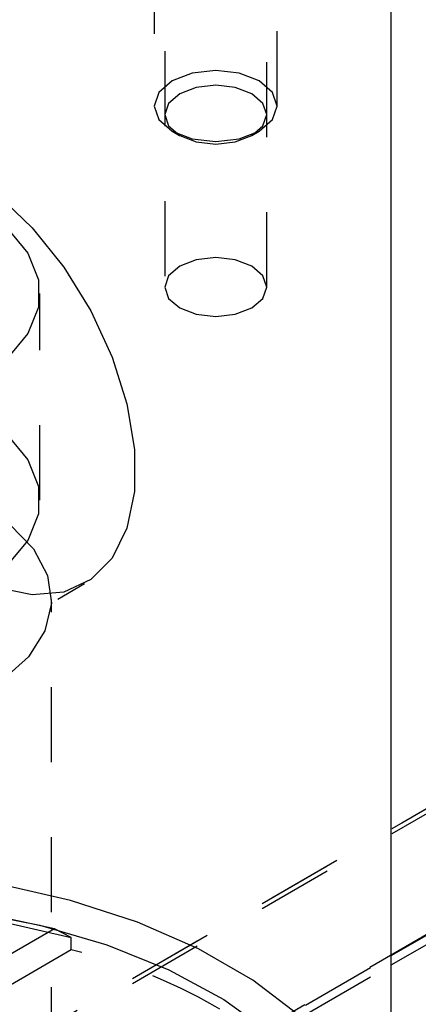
# Model space of a CAD drawing. Header units: inches. Extents: x 1907 to 2452, y -210 to -54.
# Tile 536 of 656: x 2011.303 to 2011.835, y -196.11 to -194.797. Entities that reach past the tile are written whole.
import ezdxf

# ---------------------------------------------------------------- set-up
doc = ezdxf.new("R2010")
doc.units = ezdxf.units.IN
doc.header["$LTSCALE"] = 0.5
doc.header["$MEASUREMENT"] = 0
doc.linetypes.add('HIDDEN', pattern=[0.225, 0.15, -0.075])
doc.layers.add('SID-M-H', color=4, linetype='HIDDEN')
doc.layers.add('SID-M-S', color=105, linetype='Continuous')

msp = doc.modelspace()

# ---------------------------------------------------------------- linework, layer by layer
at = {"layer": 'SID-M-H'}
for p, q in [((2011.48286, -194.31559), (2011.48286, -194.91208)), ((2011.64686, -194.91208), (2011.64686, -194.31559)), ((2011.49686, -194.63901), (2011.49686, -195.15343)), ((2011.63286, -195.15343), (2011.63286, -194.63901)), ((2011.53348, -194.86835), (2011.50687, -194.87861)), ((2011.56486, -194.86474), (2011.53348, -194.86835)), ((2011.59624, -194.86835), (2011.56486, -194.86474)), ((2011.62284, -194.87861), (2011.59624, -194.86835)), ((2011.50687, -194.87861), (2011.4891, -194.89397)), ((2011.64061, -194.89397), (2011.62284, -194.87861)), ((2011.4891, -194.89397), (2011.48286, -194.91208)), ((2011.53883, -194.88725), (2011.51677, -194.89576)), ((2011.56486, -194.88426), (2011.53883, -194.88725)), ((2011.59088, -194.88725), (2011.56486, -194.88426)), ((2011.61294, -194.89576), (2011.59088, -194.88725)), ((2011.64686, -194.91208), (2011.64061, -194.89397)), ((2011.51677, -194.89576), (2011.50203, -194.90849)), ((2011.62768, -194.90849), (2011.61294, -194.89576)), ((2011.48286, -194.91208), (2011.4891, -194.9302)), ((2011.50203, -194.90849), (2011.49686, -194.92351)), ((2011.63286, -194.92351), (2011.62768, -194.90849)), ((2011.64061, -194.9302), (2011.64686, -194.91208)), ((2011.4891, -194.9302), (2011.50687, -194.94556)), ((2011.49686, -194.92351), (2011.50203, -194.93854)), ((2011.62284, -194.94556), (2011.64061, -194.9302)), ((2011.62768, -194.93854), (2011.63286, -194.92351)), ((2011.50203, -194.93854), (2011.51677, -194.95127)), ((2011.50686, -194.94555), (2011.51676, -194.95127)), ((2011.50687, -194.94556), (2011.53348, -194.95582)), ((2011.59624, -194.95582), (2011.62284, -194.94556)), ((2011.61294, -194.95127), (2011.62768, -194.93854)), ((2011.61295, -194.95127), (2011.62285, -194.94555)), ((2011.51677, -194.95127), (2011.53883, -194.95978)), ((2011.53348, -194.95582), (2011.56486, -194.95942)), ((2011.53883, -194.95978), (2011.56486, -194.96277)), ((2011.56486, -194.95942), (2011.59624, -194.95582)), ((2011.56486, -194.96277), (2011.59088, -194.95978)), ((2011.59088, -194.95978), (2011.61294, -194.95127)), ((2011.27401, -195.03045), (2011.32014, -195.07439)), ((2011.28714, -195.07546), (2011.31447, -195.10822)), ((2011.32014, -195.07439), (2011.36215, -195.12664)), ((2011.31447, -195.10822), (2011.32848, -195.14367)), ((2011.53883, -195.11716), (2011.51677, -195.12567)), ((2011.56486, -195.11418), (2011.53883, -195.11716)), ((2011.59088, -195.11716), (2011.56486, -195.11418)), ((2011.61294, -195.12567), (2011.59088, -195.11716)), ((2011.36215, -195.12664), (2011.39819, -195.18493)), ((2011.51677, -195.12567), (2011.50203, -195.13841)), ((2011.62768, -195.13841), (2011.61294, -195.12567)), ((2011.32848, -195.14367), (2011.32848, -195.18003)), ((2011.50203, -195.13841), (2011.49686, -195.15343)), ((2011.63286, -195.15343), (2011.62768, -195.13841)), ((2011.49686, -195.15343), (2011.50203, -195.16845)), ((2011.62768, -195.16845), (2011.63286, -195.15343)), ((2011.33025, -195.43743), (2011.33025, -195.16185)), ((2011.50203, -195.16845), (2011.51677, -195.18119)), ((2011.61294, -195.18119), (2011.62768, -195.16845)), ((2011.32848, -195.18003), (2011.31447, -195.21547)), ((2011.51677, -195.18119), (2011.53883, -195.1897)), ((2011.59088, -195.1897), (2011.61294, -195.18119)), ((2011.39819, -195.18493), (2011.4267, -195.2467)), ((2011.53883, -195.1897), (2011.56486, -195.19269)), ((2011.56486, -195.19269), (2011.59088, -195.1897)), ((2011.31447, -195.21547), (2011.28714, -195.24823)), ((2011.4267, -195.2467), (2011.44643, -195.30925)), ((2011.44643, -195.30925), (2011.45651, -195.36986)), ((2011.28714, -195.35105), (2011.31447, -195.3838)), ((2011.45651, -195.36986), (2011.45651, -195.42586)), ((2011.31447, -195.3838), (2011.32848, -195.41925)), ((2012.89622, -195.4104), (2010.03368, -197.06291)), ((2011.32848, -195.41925), (2011.32848, -195.45561)), ((2011.45651, -195.42586), (2011.44643, -195.47483)), ((2011.32848, -195.45561), (2011.31447, -195.49105)), ((2011.29014, -195.47013), (2011.32174, -195.50239)), ((2011.44643, -195.47483), (2011.4267, -195.5146)), ((2011.31447, -195.49105), (2011.28714, -195.52381)), ((2011.32174, -195.50239), (2011.34058, -195.53782)), ((2012.41932, -195.51797), (2010.41445, -196.67536)), ((2011.4267, -195.5146), (2011.39819, -195.54346)), ((2010.41445, -196.68174), (2012.41117, -195.52906)), ((2010.41445, -196.67509), (2012.39149, -195.53377)), ((2011.34058, -195.53782), (2011.34579, -195.57476)), ((2009.62205, -196.56932), (2011.38982, -195.54881)), ((2011.39819, -195.54346), (2011.36215, -195.56013)), ((2011.32014, -195.56388), (2011.27401, -195.55456)), ((2011.36215, -195.56013), (2011.32014, -195.56388)), ((2011.34579, -195.57476), (2011.33713, -195.61148)), ((2011.3459, -196.38666), (2011.3459, -195.57012)), ((2011.33713, -195.61148), (2011.31499, -195.64627)), ((2011.31499, -195.64627), (2011.28041, -195.6775)), ((2011.37111, -195.97116), (2011.27589, -195.94948)), ((2011.46034, -196.00012), (2011.37111, -195.97116)), ((2011.23535, -195.98517), (2011.33033, -196.00405)), ((2011.34967, -196.00919), (2011.25331, -195.98829)), ((2011.34967, -196.00919), (2010.98547, -196.21943)), ((2011.27693, -195.99887), (2011.37223, -196.02066)), ((2011.33033, -196.00405), (2011.41983, -196.03038)), ((2011.37223, -196.02066), (2011.34967, -196.00919)), ((2011.5419, -196.03583), (2011.46034, -196.00012)), ((2011.37223, -196.03699), (2011.37223, -196.02066)), ((2011.37223, -196.03699), (2010.98547, -196.26026)), ((2011.41983, -196.03038), (2011.50211, -196.06364)), ((2011.61429, -196.07761), (2011.5419, -196.03583)), ((2010.299, -196.91057), (2011.799, -196.04463)), ((2010.299, -196.92305), (2011.799, -196.05712)), ((2011.50211, -196.06364), (2011.57558, -196.10319)), ((2011.67614, -196.1247), (2011.61429, -196.07761)), ((2011.57558, -196.10319), (2011.63879, -196.14825))]:
    msp.add_line(p, q, dxfattribs=at)
msp.add_arc((2011.21569, -196.71642), 0.69723, 42.97969, 77.02569, dxfattribs=at)
at = {"layer": 'SID-M-S'}
for p, q in [((2011.799, -196.36216), (2011.799, -193.7717)), ((2011.799, -196.04463), (2012.92405, -195.39516)), ((2011.799, -196.05712), (2012.9159, -195.41235))]:
    msp.add_line(p, q, dxfattribs=at)

doc.saveas('drawing.dxf')
